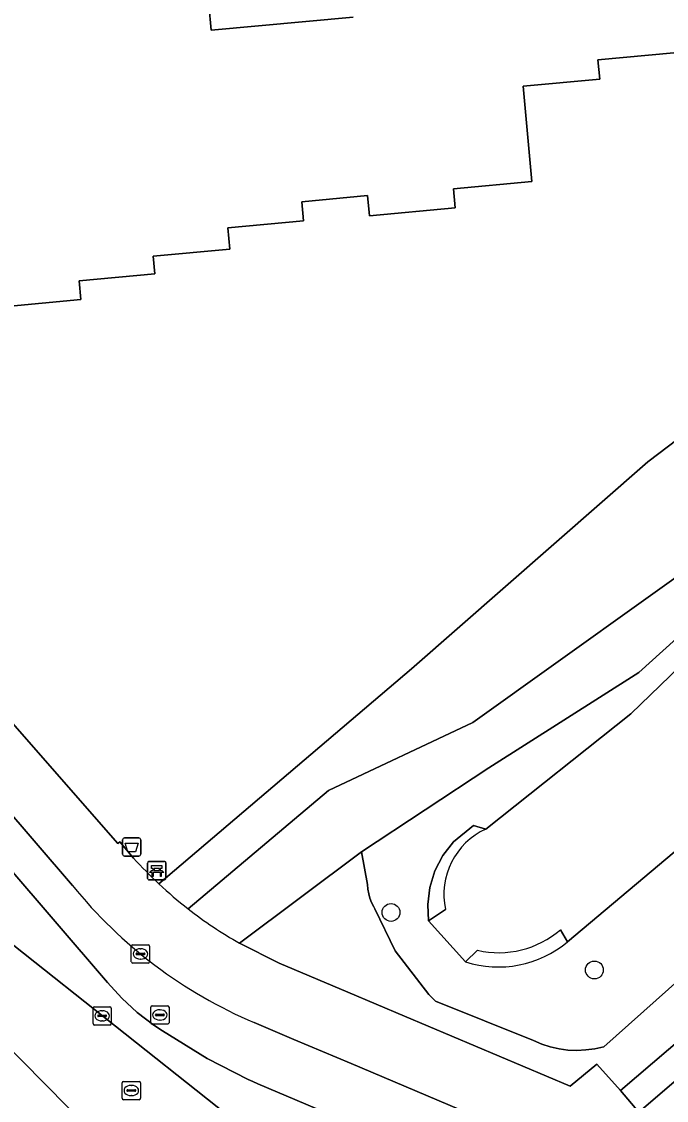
# Model space of a CAD drawing. Extents: x 157793 to 159380, y 380877 to 382313.
# Drawn here: x 158282.8 to 158318.2, y 381054.4 to 381113.5 of the extents above; entities that cross this region are included whole.
import ezdxf

# ---------------------------------------------------------------- set-up
doc = ezdxf.new("R2010")
doc.units = 0
for name, color, linetype in [('IMGEO_Afvalbak', 7, 'Continuous'), ('IMGEO_Bank', 7, 'Continuous'), ('IMGEO_Berm_groen', 7, 'Continuous'), ('IMGEO_Berm_open', 7, 'Continuous'), ('IMGEO_Boom', 7, 'Continuous'), ('IMGEO_Erf', 7, 'Continuous'), ('IMGEO_Fietspad_gesloten', 7, 'Continuous'), ('IMGEO_Groenvoorziening', 7, 'Continuous'), ('IMGEO_Kolk', 7, 'Continuous'), ('IMGEO_Muur', 7, 'Continuous'), ('IMGEO_Oever', 7, 'Continuous'), ('IMGEO_Pand', 7, 'Continuous'), ('IMGEO_Rijbaan_lokaal_gesloten', 7, 'Continuous'), ('IMGEO_Rioolput', 7, 'Continuous'), ('IMGEO_Voetpad_open', 7, 'Continuous'), ('IMGEO_Waterloop', 7, 'Continuous')]:
    doc.layers.add(name, color=color, linetype=linetype)

msp = doc.modelspace()

# ---------------------------------------------------------------- linework, layer by layer
at = {"layer": 'IMGEO_Afvalbak'}
for p, q in [((158288.364, 381067.885), (158288.364, 381068.685)), ((158288.364, 381068.685), (158288.364, 381067.885)), ((158288.464, 381068.785), (158289.254, 381068.785)), ((158289.254, 381068.785), (158288.464, 381068.785)), ((158289.354, 381068.685), (158289.354, 381067.885)), ((158289.354, 381067.885), (158289.354, 381068.685)), ((158289.254, 381067.785), (158288.464, 381067.785)), ((158288.464, 381067.785), (158289.254, 381067.785))]:
    msp.add_line(p, q, dxfattribs=at)
msp.add_lwpolyline([(158288.507, 381068.499), (158289.211, 381068.499), (158289.062, 381068.029), (158288.656, 381068.029), (158288.507, 381068.499)], dxfattribs=at)
for centre, start, end in [((158288.464, 381068.685), 90, 180), ((158288.464, 381068.685), 90, 180), ((158289.254, 381068.685), 0, 90), ((158289.254, 381068.685), 360, 90), ((158288.464, 381067.885), 180, 270), ((158288.464, 381067.885), 180, 270), ((158289.254, 381067.885), 270, 0), ((158289.254, 381067.885), 270, 0)]:
    msp.add_arc(centre, 0.1, start, end, dxfattribs=at)
at = {"layer": 'IMGEO_Bank'}
for p, q in [((158289.734, 381066.567), (158289.734, 381067.408)), ((158289.734, 381067.408), (158289.734, 381066.567)), ((158289.809, 381067.492), (158290.65, 381067.492)), ((158290.65, 381067.492), (158289.809, 381067.492)), ((158290.043, 381066.998), (158290.043, 381067.104)), ((158290.087, 381067.104), (158290.087, 381066.998)), ((158290.375, 381067.11), (158290.093, 381067.11)), ((158290.381, 381066.998), (158290.381, 381067.104)), ((158290.425, 381067.104), (158290.425, 381066.998)), ((158290.734, 381067.417), (158290.734, 381066.576)), ((158290.734, 381066.576), (158290.734, 381067.417)), ((158290.431, 381066.89), (158290.038, 381066.89)), ((158290.093, 381066.992), (158290.375, 381066.992)), ((158290.659, 381066.492), (158289.818, 381066.492)), ((158289.818, 381066.492), (158290.659, 381066.492))]:
    msp.add_line(p, q, dxfattribs=at)
for points in [[(158290.037, 381067.11), (158289.951, 381067.11), (158289.951, 381067.271), (158290.514, 381067.271), (158290.514, 381067.11), (158290.431, 381067.11)], [(158289.981, 381066.89), (158289.839, 381066.89), (158289.951, 381066.992), (158290.037, 381066.992)], [(158290.031, 381066.883), (158290.031, 381066.676), (158289.988, 381066.676), (158289.988, 381066.883)], [(158290.431, 381066.992), (158290.514, 381066.992), (158290.626, 381066.89), (158290.487, 381066.89)], [(158290.481, 381066.883), (158290.481, 381066.676), (158290.437, 381066.676), (158290.437, 381066.883)]]:
    msp.add_lwpolyline(points, dxfattribs=at)
for centre, radius, start, end in [((158289.812, 381067.414), 0.0779, 92.4484, 184.28452), ((158289.812, 381067.414), 0.0779, 92.4484, 184.28452), ((158290.036, 381067.103), 0.00671, 2.89567, 87.10433), ((158290.093, 381067.103), 0.00671, 92.89567, 177.10433), ((158290.375, 381067.103), 0.00671, 2.89567, 87.10433), ((158290.432, 381067.103), 0.00671, 92.89567, 177.10433), ((158290.656, 381067.414), 0.0779, 2.4484, 94.28452), ((158290.656, 381067.414), 0.0779, 2.4484, 94.28452), ((158289.812, 381066.57), 0.0779, 182.4484, 274.28452), ((158289.812, 381066.57), 0.0779, 182.4484, 274.28452), ((158289.981, 381066.883), 0.00671, 2.89567, 87.10433), ((158290.038, 381066.883), 0.00671, 92.89567, 177.10433), ((158290.036, 381066.999), 0.00671, 272.89567, 357.10433), ((158290.093, 381066.999), 0.00671, 182.89567, 267.10433), ((158290.375, 381066.999), 0.00671, 272.89567, 357.10433), ((158290.432, 381066.999), 0.00671, 182.89567, 267.10433), ((158290.43, 381066.883), 0.00671, 2.89567, 87.10433), ((158290.487, 381066.883), 0.00671, 92.89567, 177.10433), ((158290.656, 381066.57), 0.0779, 272.4484, 4.28452), ((158290.656, 381066.57), 0.0779, 272.4484, 4.28452)]:
    msp.add_arc(centre, radius, start, end, dxfattribs=at)
at = {"layer": 'IMGEO_Berm_groen'}
msp.add_lwpolyline([(158351.843, 381090.425), (158314.726, 381057.347), (158314.241, 381057.236), (158313.752, 381057.169), (158313.258, 381057.146), (158312.765, 381057.167), (158312.276, 381057.232), (158311.794, 381057.341), (158311.325, 381057.492), (158310.87, 381057.685), (158305.508, 381059.836), (158305.147, 381060.212), (158303.291, 381062.598), (158302.178, 381064.907), (158302.122, 381065.005), (158302.009, 381065.238), (158301.917, 381065.479), (158301.847, 381065.728), (158301.799, 381065.982), (158301.775, 381066.239), (158301.445, 381068.021), (158294.763, 381063.017), (158296.939, 381061.925), (158300.705, 381060.334), (158303.81, 381059.023), (158312.892, 381055.186), (158314.345, 381056.392), (158315.638, 381054.945), (158329.042, 381066.405)], dxfattribs=at)
at = {"layer": 'IMGEO_Berm_open'}
msp.add_lwpolyline([(158282.398, 381062.9), (158293.538, 381054.058), (158295.969, 381052.129), (158302.623, 381046.848), (158306.723, 381050.422), (158306.826, 381050.629), (158298.397, 381054.206), (158295.768, 381055.322), (158295.507, 381055.438), (158295.248, 381055.556), (158292.996, 381056.702), (158290.543, 381058.222), (158290.082, 381058.529), (158289.166, 381059.23), (158288.317, 381060.009), (158287.541, 381060.862), (158262.144, 381090.416)], dxfattribs=at)
msp.add_lwpolyline([(158271.965, 381067.71), (158269.932, 381069.936), (158256.587, 381085.506), (158254.699, 381083.868), (158286.028, 381047.484), (158288.01, 381045.183), (158290.104, 381042.751), (158293.598, 381045.7), (158291.285, 381048.042), (158289.142, 381050.211), (158274.018, 381065.522)], close=True, dxfattribs=at)
at = {"layer": 'IMGEO_Boom'}
for centre in [(158303.069, 381064.703), (158314.214, 381061.551)]:
    msp.add_circle(centre, 0.489, dxfattribs=at)
at = {"layer": 'IMGEO_Erf'}
for points in [[(158292.834, 381117.195), (158293.222, 381113.012), (158301.005, 381113.734)], [(158318.568, 381111.781), (158314.408, 381111.395), (158314.507, 381110.338), (158310.303, 381109.948), (158310.787, 381104.729), (158306.485, 381104.33), (158306.581, 381103.286), (158301.889, 381102.851), (158301.787, 381103.957), (158298.175, 381103.621), (158298.272, 381102.576), (158294.13, 381102.191), (158294.238, 381101.032), (158290.039, 381100.642), (158290.129, 381099.676), (158285.978, 381099.291), (158286.073, 381098.267), (158281.84, 381097.874)], [(158290.357, 381066.26), (158304.189, 381078.05), (158317.141, 381089.387), (158337.397, 381104.723)], [(158265.945, 381093.759), (158288.099, 381068.469), (158288.21, 381068.571), (158288.964, 381067.677)]]:
    msp.add_lwpolyline(points, dxfattribs=at)
msp.add_arc((158306.817, 381083.835), 24.079, 222.14593, 226.87538, dxfattribs=at)
at = {"layer": 'IMGEO_Fietspad_gesloten'}
for points in [[(158256.298, 381101.482), (158254.541, 381100.538), (158255.885, 381098.551), (158257.708, 381096.041), (158258.907, 381094.432), (158260.628, 381092.307), (158262.144, 381090.416), (158287.541, 381060.862), (158288.317, 381060.009), (158289.166, 381059.23), (158290.082, 381058.529), (158290.543, 381058.222), (158292.996, 381056.702), (158295.248, 381055.556), (158295.507, 381055.438), (158295.768, 381055.322), (158298.397, 381054.206), (158306.826, 381050.629), (158307.995, 381053.412), (158300.886, 381056.42), (158297.751, 381057.747), (158295.579, 381058.666)], [(158285.616, 381066.179), (158263.702, 381091.671)], [(158347.227, 381080.527), (158330.087, 381065.282), (158316.646, 381053.763), (158318.814, 381051.041)]]:
    msp.add_lwpolyline(points, dxfattribs=at)
msp.add_arc((158305.647, 381082.38), 25.763, 218.96532, 246.99551, dxfattribs=at)
at = {"layer": 'IMGEO_Groenvoorziening'}
for points in [[(158337.92, 381098.788), (158337.397, 381104.723), (158317.141, 381089.387), (158304.189, 381078.05), (158290.357, 381066.26)], [(158308.436, 381072.618), (158316.64, 381077.846), (158326.604, 381086.814), (158336.502, 381095.812), (158337.92, 381098.788), (158321.711, 381085.218), (158307.56, 381075.097), (158299.648, 381071.381), (158291.954, 381064.897)], [(158291.954, 381064.897), (158299.648, 381071.381), (158307.56, 381075.097), (158321.711, 381085.218), (158337.92, 381098.788)], [(158294.763, 381063.017), (158301.445, 381068.021), (158308.436, 381072.618)]]:
    msp.add_lwpolyline(points, dxfattribs=at)
for centre, radius, start, end in [((158306.452, 381083.501), 23.586, 226.96911, 232.07102), ((158306.242, 381083.207), 23.225, 232.03348, 240.37952)]:
    msp.add_arc(centre, radius, start, end, dxfattribs=at)
at = {"layer": 'IMGEO_Kolk'}
for p, q in [((158288.841, 381062.005), (158288.841, 381062.857)), ((158288.916, 381062.931), (158289.768, 381062.931)), ((158289.1, 381062.425), (158289.1, 381062.437)), ((158289.538, 381062.388), (158289.14, 381062.388)), ((158289.143, 381062.474), (158289.541, 381062.474)), ((158289.329, 381062.711), (158289.354, 381062.711)), ((158289.584, 381062.437), (158289.584, 381062.425)), ((158289.842, 381062.857), (158289.842, 381062.005)), ((158289.768, 381061.931), (158288.916, 381061.931)), ((158289.352, 381062.151), (158289.327, 381062.151)), ((158286.742, 381058.611), (158286.742, 381059.463)), ((158286.817, 381059.537), (158287.669, 381059.537)), ((158287.743, 381059.463), (158287.743, 381058.611)), ((158287.001, 381059.031), (158287.001, 381059.043)), ((158287.439, 381058.994), (158287.041, 381058.994)), ((158287.044, 381059.08), (158287.442, 381059.08)), ((158287.23, 381059.317), (158287.255, 381059.317)), ((158287.485, 381059.043), (158287.485, 381059.031)), ((158287.669, 381058.537), (158286.817, 381058.537)), ((158287.253, 381058.757), (158287.228, 381058.757))]:
    msp.add_line(p, q, dxfattribs=at)
for points in [[(158288.841, 381062.005), (158288.841, 381062.857)], [(158288.916, 381062.931), (158289.768, 381062.931)], [(158289.842, 381062.857), (158289.842, 381062.005)], [(158289.768, 381061.931), (158288.916, 381061.931)], [(158286.742, 381058.611), (158286.742, 381059.463)], [(158286.817, 381059.537), (158287.669, 381059.537)], [(158287.743, 381059.463), (158287.743, 381058.611)], [(158287.669, 381058.537), (158286.817, 381058.537)]]:
    msp.add_lwpolyline(points, dxfattribs=at)
for centre, radius, start, end in [((158288.918, 381062.855), 0.0765, 91.55205, 178.44795), ((158288.918, 381062.855), 0.0765, 91.55205, 178.44795), ((158289.14, 381062.434), 0.0403, 85.87752, 175.75265), ((158289.137, 381062.424), 0.0366, 178.93798, 274.71019), ((158289.541, 381062.431), 0.043, 264.86636, 352.45326), ((158289.545, 381062.436), 0.0386, 1.73085, 96.63898), ((158289.766, 381062.855), 0.0765, 1.55205, 88.44795), ((158289.766, 381062.855), 0.0765, 1.55205, 88.44795), ((158288.918, 381062.007), 0.0765, 181.55205, 268.44795), ((158288.918, 381062.007), 0.0765, 181.55205, 268.44795), ((158289.766, 381062.007), 0.0765, 271.55205, 358.44795), ((158289.766, 381062.007), 0.0765, 271.55205, 358.44795), ((158286.819, 381059.461), 0.0765, 91.55205, 178.44795), ((158286.819, 381059.461), 0.0765, 91.55205, 178.44795), ((158287.667, 381059.461), 0.0765, 1.55205, 88.44795), ((158287.667, 381059.461), 0.0765, 1.55205, 88.44795), ((158287.041, 381059.04), 0.0403, 85.87752, 175.75265), ((158287.038, 381059.03), 0.0366, 178.93798, 274.71019), ((158287.442, 381059.037), 0.043, 264.86636, 352.45326), ((158287.446, 381059.042), 0.0386, 1.73085, 96.63898), ((158286.819, 381058.613), 0.0765, 181.55205, 268.44795), ((158286.819, 381058.613), 0.0765, 181.55205, 268.44795), ((158287.667, 381058.613), 0.0765, 271.55205, 358.44795), ((158287.667, 381058.613), 0.0765, 271.55205, 358.44795)]:
    msp.add_arc(centre, radius, start, end, dxfattribs=at)
for centre, major_axis, ratio, start_param, end_param in [((158289.328, 381062.431), (-0.387, 0.002), 0.722429, 4.712389, 7.853982), ((158289.353, 381062.431), (-0.39, 0.002), 0.717154, 1.570796, 4.712389), ((158287.229, 381059.037), (-0.387, 0.002), 0.722429, 4.712389, 7.853982), ((158287.254, 381059.037), (-0.39, 0.002), 0.717154, 1.570796, 4.712389)]:
    msp.add_ellipse(centre, major_axis=major_axis, ratio=ratio, start_param=start_param, end_param=end_param, dxfattribs=at)
at = {"layer": 'IMGEO_Muur'}
for points in [[(158308.269, 381069.264), (158307.589, 381069.469), (158306.493, 381068.566), (158305.913, 381067.816), (158305.476, 381066.975), (158305.196, 381066.069), (158305.081, 381065.128), (158305.126, 381064.246), (158306.057, 381064.864)], [(158312.744, 381063.09), (158312.35, 381063.756)], [(158307.81, 381062.631), (158307.152, 381061.995)]]:
    msp.add_lwpolyline(points, dxfattribs=at)
for centre, radius, start, end in [((158309.897, 381065.689), 3.928, 114.49095, 192.1292), ((158308.977, 381067.644), 5.147, 256.89446, 310.94035), ((158308.948, 381067.648), 5.931, 252.37192, 309.7865)]:
    msp.add_arc(centre, radius, start, end, dxfattribs=at)
at = {"layer": 'IMGEO_Oever'}
for points in [[(158352.698, 381098.748), (158341.822, 381089.09), (158342.206, 381088.668), (158325.239, 381073.591), (158312.744, 381063.09)], [(158307.152, 381061.995), (158305.126, 381064.246), (158305.081, 381065.128), (158305.196, 381066.069), (158305.476, 381066.975), (158305.913, 381067.816), (158306.493, 381068.566), (158307.589, 381069.469), (158308.269, 381069.264), (158316.209, 381075.576), (158336.619, 381095.272)], [(158326.604, 381086.814), (158316.64, 381077.846), (158308.436, 381072.618), (158301.445, 381068.021), (158301.775, 381066.239), (158301.799, 381065.982), (158301.847, 381065.728), (158301.917, 381065.479), (158302.009, 381065.238), (158302.122, 381065.005), (158302.178, 381064.907), (158303.291, 381062.598), (158305.147, 381060.212), (158305.508, 381059.836), (158310.87, 381057.685), (158311.325, 381057.492), (158311.794, 381057.341), (158312.276, 381057.232), (158312.765, 381057.167), (158313.258, 381057.146), (158313.752, 381057.169), (158314.241, 381057.236), (158314.726, 381057.347), (158351.843, 381090.425)]]:
    msp.add_lwpolyline(points, dxfattribs=at)
msp.add_arc((158308.948, 381067.648), 5.931, 252.37192, 309.7865, dxfattribs=at)
at = {"layer": 'IMGEO_Pand'}
for points in [[(158301.005, 381113.734), (158293.222, 381113.012), (158292.834, 381117.195)], [(158281.84, 381097.874), (158286.073, 381098.267), (158285.978, 381099.291), (158290.129, 381099.676), (158290.039, 381100.642), (158294.238, 381101.032), (158294.13, 381102.191), (158298.272, 381102.576), (158298.175, 381103.621), (158301.787, 381103.957), (158301.889, 381102.851), (158306.581, 381103.286), (158306.485, 381104.33), (158310.787, 381104.729), (158310.303, 381109.948), (158314.507, 381110.338), (158314.408, 381111.395), (158318.568, 381111.781)]]:
    msp.add_lwpolyline(points, dxfattribs=at)
at = {"layer": 'IMGEO_Rijbaan_lokaal_gesloten'}
for points in [[(158274.018, 381065.522), (158289.142, 381050.211), (158291.285, 381048.042), (158293.598, 381045.7), (158296.813, 381042.423), (158297.167, 381042.026), (158299.149, 381039.753), (158299.783, 381038.991), (158301.805, 381036.698)], [(158301.805, 381036.698), (158311.407, 381044.084), (158310.505, 381044.107), (158309.143, 381044.243), (158307.799, 381044.5), (158306.483, 381044.876), (158305.416, 381045.261), (158304.755, 381045.527), (158304.006, 381045.903), (158303.293, 381046.345), (158302.623, 381046.848), (158295.969, 381052.129), (158293.538, 381054.058), (158282.398, 381062.9)]]:
    msp.add_lwpolyline(points, dxfattribs=at)
at = {"layer": 'IMGEO_Rioolput'}
for p, q in [((158289.906, 381058.663), (158289.906, 381059.515)), ((158289.981, 381059.589), (158290.833, 381059.589)), ((158290.907, 381059.515), (158290.907, 381058.663)), ((158290.165, 381059.083), (158290.165, 381059.095)), ((158290.603, 381059.046), (158290.205, 381059.046)), ((158290.208, 381059.132), (158290.606, 381059.132)), ((158290.394, 381059.369), (158290.419, 381059.369)), ((158290.649, 381059.095), (158290.649, 381059.083)), ((158290.833, 381058.589), (158289.981, 381058.589)), ((158290.417, 381058.809), (158290.392, 381058.809)), ((158288.34, 381054.522), (158288.34, 381055.374)), ((158288.415, 381055.448), (158289.267, 381055.448)), ((158289.341, 381055.374), (158289.341, 381054.522)), ((158288.599, 381054.942), (158288.599, 381054.954)), ((158289.037, 381054.905), (158288.639, 381054.905)), ((158288.642, 381054.991), (158289.04, 381054.991)), ((158288.828, 381055.228), (158288.853, 381055.228)), ((158289.083, 381054.954), (158289.083, 381054.942)), ((158289.267, 381054.448), (158288.415, 381054.448)), ((158288.851, 381054.668), (158288.826, 381054.668))]:
    msp.add_line(p, q, dxfattribs=at)
for points in [[(158289.906, 381058.663), (158289.906, 381059.515)], [(158289.981, 381059.589), (158290.833, 381059.589)], [(158290.907, 381059.515), (158290.907, 381058.663)], [(158290.833, 381058.589), (158289.981, 381058.589)], [(158288.34, 381054.522), (158288.34, 381055.374)], [(158288.415, 381055.448), (158289.267, 381055.448)], [(158289.341, 381055.374), (158289.341, 381054.522)], [(158289.267, 381054.448), (158288.415, 381054.448)]]:
    msp.add_lwpolyline(points, dxfattribs=at)
for centre, radius, start, end in [((158289.983, 381059.513), 0.0765, 91.55205, 178.44795), ((158289.983, 381059.513), 0.0765, 91.55205, 178.44795), ((158290.831, 381059.513), 0.0765, 1.55205, 88.44795), ((158290.831, 381059.513), 0.0765, 1.55205, 88.44795), ((158290.205, 381059.092), 0.0403, 85.87752, 175.75265), ((158290.202, 381059.082), 0.0366, 178.93798, 274.71019), ((158290.606, 381059.089), 0.043, 264.86636, 352.45326), ((158290.61, 381059.094), 0.0386, 1.73085, 96.63898), ((158289.983, 381058.665), 0.0765, 181.55205, 268.44795), ((158289.983, 381058.665), 0.0765, 181.55205, 268.44795), ((158290.831, 381058.665), 0.0765, 271.55205, 358.44795), ((158290.831, 381058.665), 0.0765, 271.55205, 358.44795), ((158288.417, 381055.372), 0.0765, 91.55205, 178.44795), ((158288.417, 381055.372), 0.0765, 91.55205, 178.44795), ((158289.265, 381055.372), 0.0765, 1.55205, 88.44795), ((158289.265, 381055.372), 0.0765, 1.55205, 88.44795), ((158288.639, 381054.951), 0.0403, 85.87752, 175.75265), ((158288.636, 381054.941), 0.0366, 178.93798, 274.71019), ((158289.04, 381054.948), 0.043, 264.86636, 352.45326), ((158289.044, 381054.953), 0.0386, 1.73085, 96.63898), ((158288.417, 381054.524), 0.0765, 181.55205, 268.44795), ((158288.417, 381054.524), 0.0765, 181.55205, 268.44795), ((158289.265, 381054.524), 0.0765, 271.55205, 358.44795), ((158289.265, 381054.524), 0.0765, 271.55205, 358.44795)]:
    msp.add_arc(centre, radius, start, end, dxfattribs=at)
for centre, major_axis, ratio, start_param, end_param in [((158290.393, 381059.089), (-0.387, 0.002), 0.722429, 4.712389, 7.853982), ((158290.418, 381059.089), (-0.39, 0.002), 0.717154, 1.570796, 4.712389), ((158288.827, 381054.948), (-0.387, 0.002), 0.722429, 4.712389, 7.853982), ((158288.852, 381054.948), (-0.39, 0.002), 0.717154, 1.570796, 4.712389)]:
    msp.add_ellipse(centre, major_axis=major_axis, ratio=ratio, start_param=start_param, end_param=end_param, dxfattribs=at)
at = {"layer": 'IMGEO_Voetpad_open'}
for points in [[(158288.964, 381067.677), (158288.21, 381068.571), (158288.099, 381068.469), (158265.945, 381093.759)], [(158263.702, 381091.671), (158285.616, 381066.179)], [(158346.147, 381081.53), (158330.365, 381067.548), (158330.427, 381067.428), (158329.207, 381066.361), (158329.042, 381066.405), (158315.638, 381054.945), (158316.646, 381053.763), (158330.087, 381065.282), (158347.227, 381080.527)], [(158315.076, 381052.433), (158316.546, 381053.751), (158316.646, 381053.763), (158315.638, 381054.945), (158314.345, 381056.392), (158312.892, 381055.186), (158303.81, 381059.023), (158300.705, 381060.334), (158296.939, 381061.925), (158294.763, 381063.017)], [(158295.579, 381058.666), (158297.751, 381057.747), (158300.886, 381056.42), (158307.995, 381053.412), (158311.324, 381052.016)]]:
    msp.add_lwpolyline(points, dxfattribs=at)
for centre, radius, start, end in [((158306.817, 381083.835), 24.079, 222.14593, 226.87538), ((158305.647, 381082.38), 25.763, 218.96532, 246.99551), ((158306.452, 381083.501), 23.586, 226.96911, 232.07102), ((158306.242, 381083.207), 23.225, 232.03348, 240.37952)]:
    msp.add_arc(centre, radius, start, end, dxfattribs=at)
at = {"layer": 'IMGEO_Waterloop'}
for points in [[(158336.619, 381095.272), (158316.209, 381075.576), (158308.269, 381069.264)], [(158312.35, 381063.756), (158312.744, 381063.09), (158325.239, 381073.591), (158342.206, 381088.668)], [(158306.057, 381064.864), (158305.126, 381064.246), (158307.152, 381061.995), (158307.81, 381062.631)]]:
    msp.add_lwpolyline(points, dxfattribs=at)
for centre, radius, start, end in [((158309.897, 381065.689), 3.928, 114.49095, 192.1292), ((158308.977, 381067.644), 5.147, 256.89446, 310.94035)]:
    msp.add_arc(centre, radius, start, end, dxfattribs=at)

doc.saveas('drawing.dxf')
